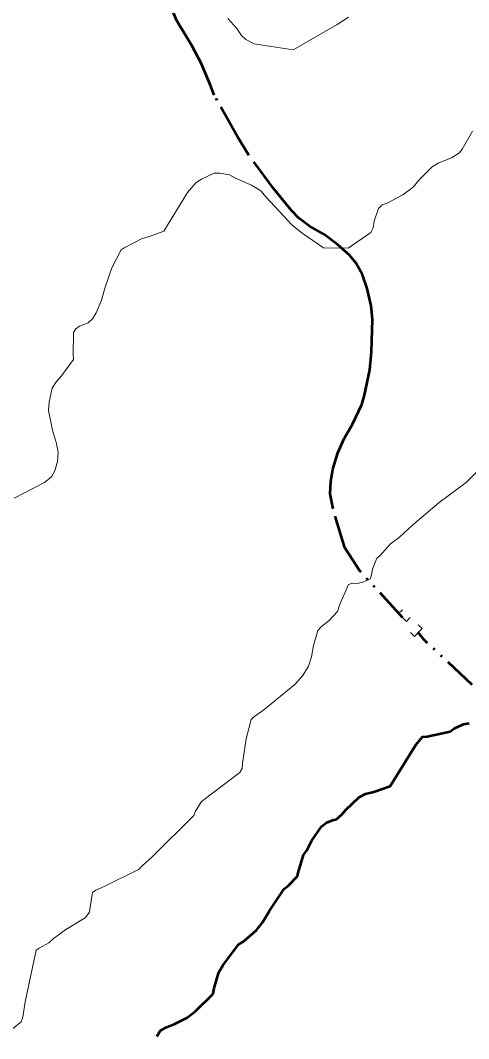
# Model space of a CAD drawing. Extents: x 386081 to 389416, y 5130568 to 5134082.
# Drawn here: x 387416.1 to 387496.9, y 5131484.2 to 5131668 of the extents above; entities that cross this region are included whole.
import ezdxf

# ---------------------------------------------------------------- set-up
doc = ezdxf.new("R2010")
doc.units = 0
doc.header["$LTSCALE"] = 1.2
doc.linetypes.add('DASH_DOUBLE_DOT', pattern=[9.2, 5, -1.2, 0.3, -1.2, 0.3, -1.2])
doc.linetypes.add('LONG_DASHED', pattern=[7.5, 6, -1.5])
for name, color, linetype, lineweight in [('1', 7, 'Continuous', 53), ('2', 7, 'Continuous', 13), ('26', 7, 'Continuous', 35), ('4', 7, 'DASH_DOUBLE_DOT', 53)]:
    doc.layers.add(name, color=color, linetype=linetype, lineweight=lineweight)

msp = doc.modelspace()

# ---------------------------------------------------------------- linework, layer by layer
at = {"layer": '1'}
msp.add_lwpolyline([(387472.98, 5131523.74), (387474, 5131524.63), (387474.73, 5131525.48), (387477.16, 5131527.76), (387478.27, 5131528.34), (387479.8, 5131528.7), (387482.76, 5131529.76), (387487.35, 5131537.21), (387488.59, 5131538.63), (387489.41, 5131538.72), (387493.55, 5131539.63), (387494.26, 5131540.15), (387495.98, 5131540.96), (387496.98, 5131541.09)], dxfattribs=at)
at = {"layer": '1', "linetype": 'LONG_DASHED'}
msp.add_lwpolyline([(387439.5, 5131475.66), (387440.64, 5131484.55), (387441.28, 5131485.59), (387442.26, 5131486.19), (387443.81, 5131486.76), (387446.09, 5131487.95), (387447.58, 5131489.09), (387450.81, 5131492.26), (387450.99, 5131493.26), (387451.85, 5131496.16), (387452.59, 5131497.37), (387455.4, 5131501.15), (387456.27, 5131501.73), (387458.66, 5131503.78), (387459.74, 5131505.13), (387460.96, 5131507.26), (387463.59, 5131511.2), (387464.34, 5131511.76), (387466.05, 5131513.5), (387466.15, 5131514.09), (387467.13, 5131517.34), (387467.71, 5131518.13), (387468.58, 5131519.92), (387470.32, 5131522.47), (387471.21, 5131523.13), (387472.51, 5131523.66), (387472.98, 5131523.74)], dxfattribs=at)
at = {"layer": '2'}
for points in [[(387465.38, 5131662.72), (387464.48, 5131662.8), (387458.22, 5131663.76), (387456.73, 5131664.5), (387455.94, 5131665.26), (387455.11, 5131666.53), (387453.45, 5131668.33)], [(387475.24, 5131668.55), (387473.18, 5131667.24), (387465.38, 5131662.72)], [(387414.91, 5131581.75), (387420.38, 5131584.55), (387421.68, 5131585.57), (387422.3, 5131586.65), (387422.76, 5131588.33), (387422.86, 5131589.96), (387422.59, 5131591.59), (387421.85, 5131593.99), (387421.1, 5131597.55), (387421.24, 5131599.05), (387421.81, 5131601.57), (387422.55, 5131602.82), (387423.48, 5131603.79), (387425.62, 5131606.76), (387425.56, 5131607.65), (387425.63, 5131611.63), (387426.06, 5131612.32), (387426.74, 5131612.76), (387428.27, 5131613.37), (387429.09, 5131614.08), (387429.73, 5131615.18), (387430.7, 5131617.5), (387431.32, 5131619.84), (387432.57, 5131623.28), (387434.23, 5131626.54), (387434.77, 5131626.9), (387438.04, 5131628.63), (387439.16, 5131628.9), (387441.91, 5131629.91), (387446.16, 5131636.88), (387447.69, 5131638.65), (387448.73, 5131639.34), (387451.01, 5131640.4), (387452, 5131640.41), (387453.75, 5131640.07), (387454.82, 5131639.49), (387457.72, 5131638.26), (387459.42, 5131637.2), (387460.35, 5131636.09), (387465.03, 5131631.05), (387466.89, 5131629.58), (387470.73, 5131626.92), (387475.17, 5131626.83), (387479.27, 5131629.69), (387479.67, 5131630.55), (387479.86, 5131631.73), (387480.6, 5131634.01), (387481.3, 5131634.68), (387482.16, 5131635.01), (387485, 5131636.51), (387486.9, 5131637.88), (387487.94, 5131639.18), (387490.34, 5131641.63), (387491.52, 5131642.29), (387493.81, 5131643.16), (387495.26, 5131644.07), (387495.74, 5131644.74), (387497.59, 5131647.98)], [(387414.66, 5131485.92), (387416.23, 5131487.2), (387416.48, 5131488.04), (387416.95, 5131490.8), (387418.93, 5131500.13), (387419.44, 5131500.51), (387421.21, 5131501.44), (387421.94, 5131502.16), (387424.23, 5131503.87), (387427.73, 5131506.01), (387428.53, 5131506.99), (387428.56, 5131507.55), (387429.08, 5131510.55), (387429.68, 5131510.99), (387431.14, 5131511.63), (387437.46, 5131514.75), (387438, 5131515.38), (387439.79, 5131517), (387447.34, 5131524.47), (387447.64, 5131525.23), (387448.69, 5131527), (387455.6, 5131532.19), (387456.02, 5131532.95), (387456.08, 5131533.84), (387456.74, 5131538.29), (387457.65, 5131541.78), (387458.07, 5131542.18), (387459.95, 5131543.54), (387465.57, 5131548.08), (387466.99, 5131549.7), (387468, 5131551.41), (387468.57, 5131553.11), (387468.92, 5131555.13), (387469.7, 5131557.87), (387470.32, 5131558.55), (387471.76, 5131559.63), (387473.21, 5131561.26), (387473.57, 5131562.43), (387475.2, 5131566.12), (387475.89, 5131566.41), (387476.78, 5131566.34), (387477.97, 5131566.61), (387479.11, 5131567.2), (387479.33, 5131567.66), (387479.56, 5131568.9), (387480.31, 5131570.88), (387480.84, 5131571.34), (387482.78, 5131573.47), (387484.39, 5131574.69), (387486.73, 5131576.88), (387491.57, 5131580.95), (387496.42, 5131584.58), (387498.24, 5131586.34)]]:
    msp.add_lwpolyline(points, dxfattribs=at)
at = {"layer": '26'}
for p, q in [((387484.26, 5131560.9), (387484.96, 5131561.6)), ((387485.66, 5131559.5), (387484.26, 5131560.9)), ((387484.89, 5131560.27), (387484.96, 5131560.34)), ((387485.03, 5131560.13), (387484.89, 5131560.27)), ((387485.03, 5131560.13), (387485.1, 5131560.2)), ((387485.66, 5131559.5), (387486.36, 5131560.2)), ((387488.5, 5131558.18), (387487.8, 5131558.88)), ((387487.1, 5131556.78), (387486.4, 5131557.48)), ((387488.5, 5131558.18), (387487.1, 5131556.78)), ((387487.73, 5131557.41), (387487.66, 5131557.48)), ((387487.87, 5131557.55), (387487.73, 5131557.41)), ((387487.87, 5131557.55), (387487.8, 5131557.62))]:
    msp.add_line(p, q, dxfattribs=at)
at = {"layer": '4'}
for points in [[(387484.96, 5131560.2), (387477.23, 5131568.66), (387474.56, 5131572.76), (387472.44, 5131579.78), (387471.94, 5131582.5), (387472.01, 5131584.72), (387472.42, 5131586.96), (387473.3, 5131589.9), (387474.44, 5131592.5), (387475.95, 5131595.09), (387477.64, 5131598.63), (387478.11, 5131600.3), (387479.06, 5131604.91), (387479.37, 5131608.17), (387479.53, 5131614.01), (387479.28, 5131616.43), (387478.6, 5131619.59), (387477.72, 5131622.04), (387476.54, 5131624.19), (387475.31, 5131625.63), (387473.25, 5131627.54), (387470.75, 5131629.38), (387468.19, 5131630.84), (387466.28, 5131632.28), (387464.91, 5131633.74), (387461.71, 5131637.63), (387457.1, 5131643.84), (387455.14, 5131647.05), (387450.98, 5131654.49), (387450.42, 5131656.13), (387448.68, 5131660.25), (387447.03, 5131663.3), (387444.29, 5131667.88), (387442.52, 5131672.11)], [(387497.53, 5131548.01), (387488.78, 5131556.24), (387487.8, 5131557.48)]]:
    msp.add_lwpolyline(points, dxfattribs=at)

doc.saveas('drawing.dxf')
